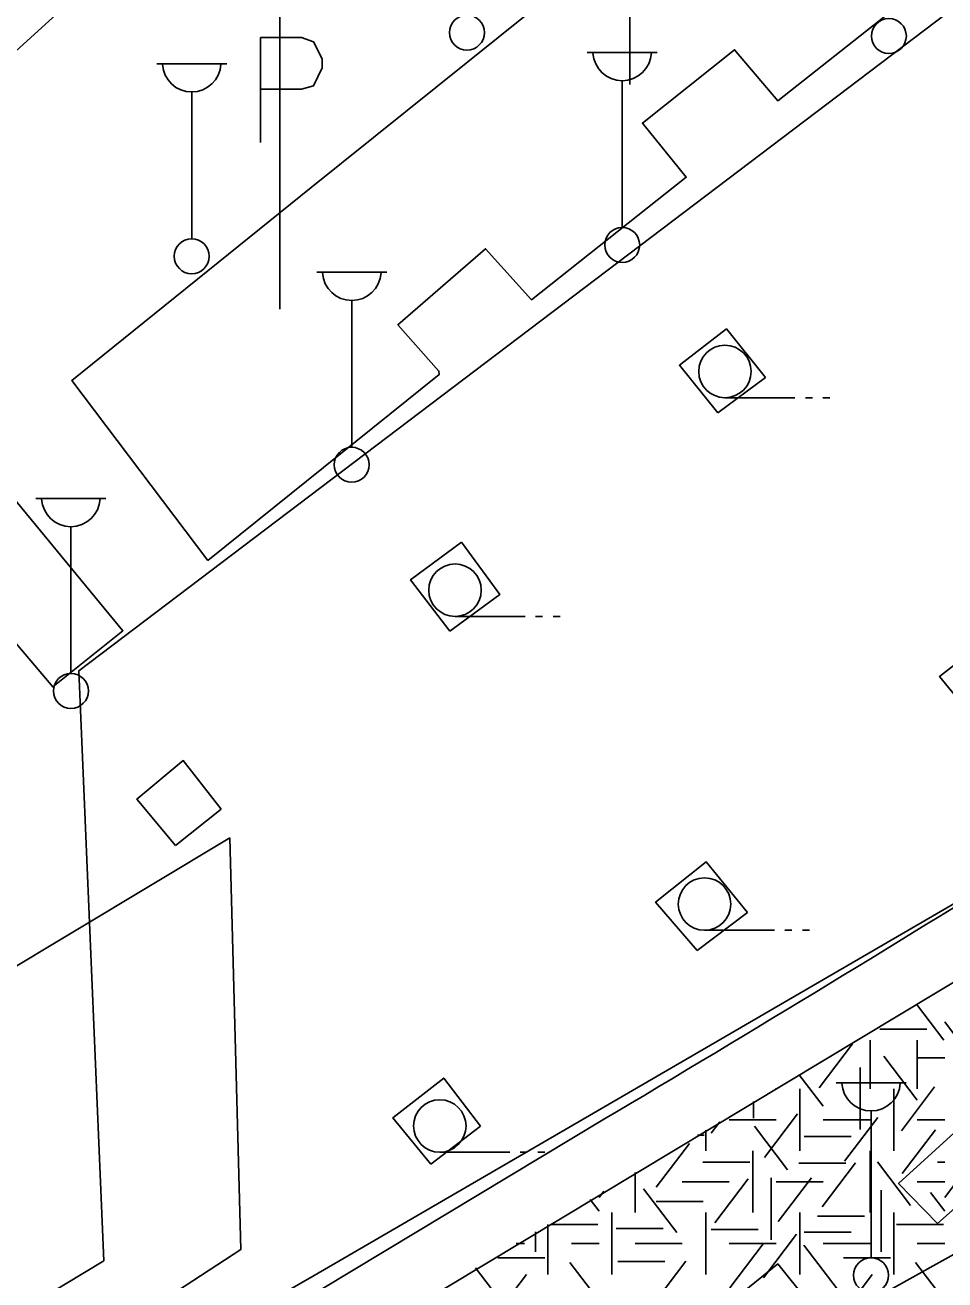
# Model space of a CAD drawing. Extents: x 419101 to 420177, y 4451541 to 4452254.
# Drawn here: x 420070.78 to 420097.06, y 4451892.61 to 4451928.46 of the extents above; entities that cross this region are included whole.
import ezdxf

# ---------------------------------------------------------------- set-up
doc = ezdxf.new("R2010")
doc.units = 0
for name, color, linetype in [('3_HALİHAZIR', 7, 'Continuous'), ('Level 4', 7, 'Continuous'), ('Level 41', 7, 'Continuous'), ('Level 60', 7, 'Continuous'), ('Level 62', 7, 'Continuous')]:
    doc.layers.add(name, color=color, linetype=linetype)

msp = doc.modelspace()

# ---------------------------------------------------------------- linework, layer by layer
at = {"layer": '3_HALİHAZIR'}
for p, q in [((420086.84, 4451927.676), (420088.84, 4451927.676)), ((420074.538, 4451927.353), (420076.538, 4451927.353)), ((420075.538, 4451922.353), (420075.538, 4451926.546)), ((420087.84, 4451922.676), (420087.84, 4451926.869)), ((420079.112, 4451921.394), (420081.112, 4451921.394)), ((420080.112, 4451916.394), (420080.112, 4451920.587)), ((420090.776, 4451917.81), (420092.776, 4451917.81)), ((420093.076, 4451917.81), (420093.276, 4451917.81)), ((420093.576, 4451917.81), (420093.776, 4451917.81)), ((420071.085, 4451914.933), (420073.085, 4451914.933)), ((420072.085, 4451909.933), (420072.085, 4451914.126)), ((420083.063, 4451911.561), (420085.063, 4451911.561)), ((420085.363, 4451911.561), (420085.563, 4451911.561)), ((420085.863, 4451911.561), (420086.063, 4451911.561)), ((420090.193, 4451902.595), (420092.193, 4451902.595)), ((420092.493, 4451902.595), (420092.693, 4451902.595)), ((420092.993, 4451902.595), (420093.193, 4451902.595)), ((420093.952, 4451898.241), (420095.952, 4451898.241)), ((420094.952, 4451893.241), (420094.952, 4451897.434)), ((420082.627, 4451896.255), (420084.627, 4451896.255)), ((420084.927, 4451896.255), (420085.127, 4451896.255)), ((420085.427, 4451896.255), (420085.627, 4451896.255))]:
    msp.add_line(p, q, dxfattribs=at)
for points in [[(420052.166, 4451913.63), (420053.586, 4451912.343), (420088.594, 4451944.15), (420087.415, 4451945.499), (420075.04, 4451935.516), (420062.957, 4451925.883), (420060.256, 4451923.723), (420049.837, 4451916.654)], [(420096.855, 4451894.222), (420095.74, 4451895.366), (420099.012, 4451898.346), (420100.093, 4451897.081)], [(420091.071, 4451890.309), (420090.215, 4451891.385), (420092.286, 4451893.065), (420093.138, 4451892.008)]]:
    msp.add_lwpolyline(points, close=True, dxfattribs=at)
for points in [[(420075.999, 4451913.163), (420072.116, 4451918.304), (420078.952, 4451923.818), (420087.86, 4451930.972), (420088.941, 4451929.718), (420091.517, 4451931.637), (420090.493, 4451933.01), (420092.667, 4451934.75), (420096.635, 4451929.731), (420092.292, 4451926.29), (420091.051, 4451927.753), (420088.416, 4451925.658), (420089.672, 4451924.111), (420085.252, 4451920.607), (420083.936, 4451922.068), (420081.433, 4451919.893), (420082.605, 4451918.569), (420082.606, 4451918.471), (420082.606, 4451918.471)], [(420077.502, 4451928.101), (420078.672, 4451928.101)], [(420077.502, 4451925.1), (420077.502, 4451928.101)], [(420078.672, 4451928.101), (420079.022, 4451927.981), (420079.262, 4451927.491), (420079.262, 4451927.231), (420079.022, 4451926.721), (420078.672, 4451926.621)], [(420078.672, 4451926.621), (420077.502, 4451926.621)], [(420090.57, 4451917.38), (420089.477, 4451918.736), (420090.818, 4451919.774), (420091.939, 4451918.388)], [(420082.606, 4451918.471), (420075.999, 4451913.163)], [(420091.939, 4451918.388), (420090.57, 4451917.38)], [(420067.753, 4451909.002), (420070.257, 4451911.107), (420071.569, 4451909.547), (420073.573, 4451911.153), (420069.472, 4451916.116), (420065.199, 4451912.662), (420066.516, 4451911.013), (420063.873, 4451908.947), (420062.494, 4451910.585), (420057.878, 4451906.776)], [(420082.915, 4451911.139), (420081.794, 4451912.61), (420083.25, 4451913.684)], [(420083.25, 4451913.684), (420084.342, 4451912.187), (420082.915, 4451911.139)], [(420098.062, 4451908.435), (420096.906, 4451909.845), (420098.228, 4451910.873)], [(420075.073, 4451905.019), (420073.973, 4451906.343), (420075.294, 4451907.442), (420076.377, 4451906.054)], [(420076.377, 4451906.054), (420075.073, 4451905.019)], [(420089.981, 4451902.019), (420088.794, 4451903.398), (420090.244, 4451904.548), (420091.418, 4451903.108)], [(420091.418, 4451903.108), (420089.981, 4451902.019)], [(420019.749, 4451866.699), (420043.099, 4451872.649), (420052.006, 4451874.842), (420057.194, 4451876.117), (420062.402, 4451877.65), (420066.171, 4451878.88), (420071.798, 4451880.972), (420075.639, 4451882.461), (420080.907, 4451884.743), (420087.223, 4451887.805), (420091.218, 4451889.941), (420097.649, 4451893.519), (420100.952, 4451895.591), (420104.734, 4451898.224), (420109.881, 4451901.723)], [(420082.369, 4451895.917), (420081.284, 4451897.235), (420082.742, 4451898.371), (420083.793, 4451896.998)], [(420083.793, 4451896.998), (420082.369, 4451895.917)]]:
    msp.add_lwpolyline(points, dxfattribs=at)
for centre, radius in [((420083.403, 4451928.241), 0.5), ((420095.461, 4451928.142), 0.5), ((420087.84, 4451922.176), 0.5), ((420075.538, 4451921.853), 0.5), ((420090.776, 4451918.56), 0.75), ((420080.112, 4451915.894), 0.5), ((420083.063, 4451912.311), 0.75), ((420072.085, 4451909.433), 0.5), ((420090.193, 4451903.345), 0.75), ((420082.627, 4451897.005), 0.75), ((420094.952, 4451892.741), 0.5)]:
    msp.add_circle(centre, radius, dxfattribs=at)
for centre in [(420087.84, 4451927.705), (420075.538, 4451927.382), (420080.112, 4451921.424), (420072.085, 4451914.963), (420094.952, 4451898.271)]:
    msp.add_arc(centre, 0.837, 183.298, 356.9072, dxfattribs=at)
at = {"layer": 'Level 4'}
msp.add_lwpolyline([(420128.716, 4451943.321), (420116.282, 4451943.321), (420072.314, 4451910.012), (420073.031, 4451893.154)], dxfattribs=at)
at = {"layer": 'Level 41'}
for p, q in [((420097.029, 4451899.461), (420096.252, 4451900.484)), ((420095.202, 4451899.773), (420096.545, 4451899.773)), ((420097.452, 4451899.461), (420097.058, 4451899.979)), ((420093.474, 4451898.098), (420094.423, 4451899.348)), ((420094.927, 4451899.461), (420094.927, 4451898.063)), ((420096.27, 4451899.461), (420096.27, 4451898.063)), ((420096.27, 4451899.461), (420096.27, 4451898.063)), ((420096.271, 4451897.747), (420095.322, 4451898.996)), ((420096.27, 4451898.947), (420097.058, 4451898.947)), ((420094.645, 4451898.673), (420094.645, 4451896.906)), ((420093.581, 4451897.572), (420092.893, 4451898.477)), ((420092.241, 4451898.087), (420092.241, 4451898.063)), ((420092.913, 4451898.063), (420092.913, 4451896.296)), ((420095.599, 4451898.063), (420095.599, 4451896.296)), ((420095.599, 4451898.063), (420095.599, 4451896.296)), ((420095.819, 4451896.87), (420096.768, 4451898.12)), ((420091.597, 4451897.702), (420091.597, 4451897.227)), ((420090.898, 4451897.179), (420092.241, 4451897.179)), ((420091.903, 4451896.1), (420092.854, 4451897.349)), ((420093.584, 4451897.179), (420094.927, 4451897.179)), ((420094.194, 4451895.995), (420095.143, 4451897.245)), ((420096.27, 4451897.179), (420097.058, 4451897.179)), ((420090.227, 4451896.884), (420090.227, 4451896.296)), ((420090.386, 4451896.801), (420090.633, 4451897.126)), ((420092.569, 4451895.75), (420091.619, 4451896.999)), ((420095.845, 4451895.644), (420096.795, 4451896.893)), ((420088.814, 4451895.258), (420089.763, 4451896.508)), ((420089.995, 4451896.745), (420090.179, 4451896.745)), ((420093.044, 4451896.709), (420094.387, 4451896.709)), ((420091.57, 4451896.296), (420091.57, 4451894.529)), ((420094.927, 4451896.296), (420094.927, 4451894.529)), ((420090.142, 4451895.972), (420091.485, 4451895.972)), ((420092.884, 4451895.939), (420094.227, 4451895.939)), ((420093.554, 4451894.698), (420094.504, 4451895.948)), ((420096.084, 4451894.732), (420095.135, 4451895.981)), ((420096.854, 4451895.972), (420097.058, 4451895.972)), ((420088.212, 4451895.679), (420088.212, 4451894.529)), ((420089.555, 4451895.412), (420090.898, 4451895.412)), ((420090.491, 4451894.242), (420091.441, 4451895.492)), ((420092.102, 4451895.524), (420092.102, 4451893.756)), ((420092.241, 4451895.412), (420093.584, 4451895.412)), ((420092.302, 4451894.278), (420093.251, 4451895.527)), ((420096.27, 4451895.412), (420097.058, 4451895.412)), ((420097.058, 4451894.966), (420097.617, 4451895.702)), ((420087.179, 4451894.966), (420087.312, 4451895.142)), ((420089.399, 4451893.961), (420088.45, 4451895.211)), ((420095.245, 4451895.174), (420095.245, 4451893.406)), ((420097.058, 4451894.572), (420096.652, 4451895.106)), ((420087.179, 4451894.572), (420086.923, 4451894.909)), ((420088.809, 4451894.852), (420090.152, 4451894.852)), ((420087.541, 4451892.761), (420087.541, 4451894.529)), ((420090.227, 4451892.761), (420090.227, 4451894.529)), ((420092.913, 4451892.761), (420092.913, 4451894.529)), ((420093.418, 4451894.431), (420094.761, 4451894.431)), ((420095.599, 4451892.761), (420095.599, 4451894.529)), ((420085.366, 4451893.978), (420085.366, 4451893.406)), ((420085.72, 4451892.761), (420085.72, 4451894.19)), ((420085.802, 4451894.186), (420087.145, 4451894.186)), ((420087.664, 4451894.08), (420089.007, 4451894.08)), ((420090.381, 4451894.046), (420091.724, 4451894.046)), ((420093.044, 4451893.975), (420094.387, 4451893.975)), ((420095.681, 4451894.186), (420097.024, 4451894.186)), ((420084.808, 4451893.645), (420085.048, 4451893.645)), ((420086.391, 4451893.645), (420087.179, 4451893.645)), ((420088.212, 4451893.645), (420089.555, 4451893.645)), ((420090.898, 4451893.645), (420092.241, 4451893.645)), ((420090.917, 4451892.385), (420091.866, 4451893.634)), ((420091.877, 4451892.664), (420092.826, 4451893.914)), ((420093.98, 4451892.35), (420093.03, 4451893.599)), ((420093.584, 4451893.645), (420094.927, 4451893.645)), ((420096.27, 4451893.645), (420097.058, 4451893.645)), ((420084.284, 4451893.238), (420085.627, 4451893.238)), ((420094.163, 4451893.238), (420095.506, 4451893.238)), ((420084.101, 4451892.35), (420083.645, 4451892.95)), ((420087.15, 4451892.052), (420086.348, 4451893.108)), ((420087.718, 4451893.134), (420089.06, 4451893.134)), ((420088.826, 4451892.052), (420089.655, 4451893.143)), ((420097.029, 4451892.052), (420096.227, 4451893.108)), ((420084.567, 4451892.052), (420085.104, 4451892.758)), ((420094.446, 4451892.052), (420094.983, 4451892.758))]:
    msp.add_line(p, q, dxfattribs=at)
at = {"layer": 'Level 60'}
msp.add_line((420037.771, 4451881.884), (420076.628, 4451905.238), dxfattribs=at)
for points in [[(420142.427, 4451991.503), (420143.381, 4451989.115), (420142.654, 4451964.019), (420139.382, 4451943.65), (420118.662, 4451922.191), (420101.577, 4451905.823), (420079.039, 4451892.729), (420044.868, 4451873.088), (420028.336, 4451864.584)], [(420059.722, 4451878.428), (420057.976, 4451881.106), (420076.938, 4451893.472), (420076.628, 4451905.238)]]:
    msp.add_lwpolyline(points, dxfattribs=at)
at = {"layer": 'Level 62'}
for p, q in [((420088.056, 4451942.939), (420088.056, 4451926.754)), ((420078.056, 4451933.871), (420078.056, 4451920.336)), ((420051.806, 4451873.755), (420107.409, 4451907.174)), ((420051.806, 4451873.755), (420107.409, 4451907.174)), ((420051.806, 4451873.755), (420107.409, 4451907.174)), ((420048.767, 4451874.028), (420087.335, 4451897.208)), ((420037.495, 4451871.795), (420073.031, 4451893.154))]:
    msp.add_line(p, q, dxfattribs=at)
msp.add_arc((419719.093, 4452517.183), 721.092, 300.702678, 301.899717, dxfattribs=at)

doc.saveas('drawing.dxf')
